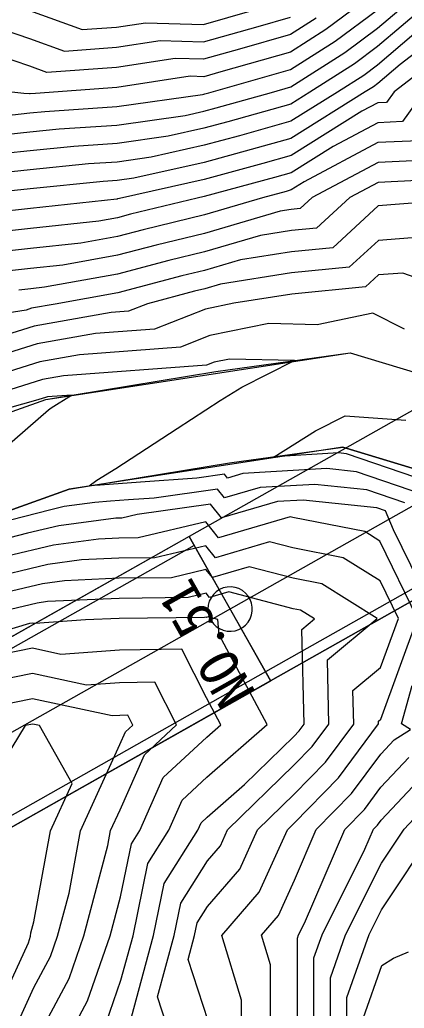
# Model space of a CAD drawing. Extents: x 42655 to 43811, y -141820 to -141156.
# Drawn here: x 43077.1 to 43099.6, y -141461.1 to -141403.2 of the extents above; entities that cross this region are included whole.
import ezdxf

# ---------------------------------------------------------------- set-up
doc = ezdxf.new("R2010")
doc.units = 0
for name, color, linetype in [('D-BMK-HTXT_1', 7, 'Continuous'), ('D-BMK_1', 7, 'Continuous'), ('D-STR-STR2トンネル', 7, 'Continuous'), ('ZE_HICN', 7, 'Continuous'), ('ZE_LWCN', 7, 'Continuous'), ('地形', 7, 'Continuous'), ('現況道路ﾊｯﾁ', 7, 'Continuous'), ('着色', 7, 'Continuous')]:
    doc.layers.add(name, color=color, linetype=linetype)

msp = doc.modelspace()

# ---------------------------------------------------------------- linework, layer by layer
at = {"layer": 'D-BMK-HTXT_1'}
msp.add_line((43091.417, -141441.198), (43087.483, -141434.232), dxfattribs=at)
msp.add_lwpolyline([(43088.15, -141437.715), (43088.171, -141437.947), (43088.233, -141438.172), (43088.334, -141438.382), (43088.471, -141438.57), (43088.64, -141438.731), (43088.834, -141438.86), (43089.049, -141438.951), (43089.276, -141439.003), (43089.509, -141439.014), (43089.74, -141438.982), (43089.961, -141438.91), (43090.167, -141438.8), (43090.349, -141438.654), (43090.502, -141438.479), (43090.622, -141438.279), (43090.704, -141438.061), (43090.745, -141437.831), (43090.745, -141437.598), (43090.704, -141437.369), (43090.622, -141437.151), (43090.502, -141436.951), (43090.349, -141436.775), (43090.167, -141436.63), (43089.961, -141436.519), (43089.74, -141436.447), (43089.509, -141436.416), (43089.276, -141436.427), (43089.049, -141436.478), (43088.834, -141436.57), (43088.64, -141436.698), (43088.471, -141436.86), (43088.334, -141437.048), (43088.233, -141437.258), (43088.171, -141437.483), (43088.15, -141437.715)], dxfattribs=at)
at = {"layer": 'D-BMK_1'}
msp.add_lwpolyline([(43137.071, -141410.824), (43136.635, -141411.07), (43136.2, -141411.316), (43135.765, -141411.561), (43135.329, -141411.807), (43134.894, -141412.053), (43134.458, -141412.299), (43134.023, -141412.544), (43133.587, -141412.79), (43133.152, -141413.036), (43132.717, -141413.282), (43132.281, -141413.528), (43131.846, -141413.773), (43131.41, -141414.019), (43130.975, -141414.265), (42932.715, -141526.226)], dxfattribs=at)
at = {"layer": 'D-STR-STR2トンネル'}
for p, q in [((43087.053, -141433.469), (42774.793, -141609.807)), ((43087.348, -141433.992), (42775.088, -141610.33)), ((43091.527, -141441.393), (42779.268, -141617.731)), ((43091.822, -141441.915), (42779.563, -141618.253))]:
    msp.add_line(p, q, dxfattribs=at)
for points in [[(43136.856, -141405.348), (43136.42, -141405.594), (43135.984, -141405.84), (43135.548, -141406.085), (43135.112, -141406.331), (43134.676, -141406.577), (43134.24, -141406.823), (43133.804, -141407.069), (43133.369, -141407.315), (43132.933, -141407.56), (43132.497, -141407.806), (43132.061, -141408.052), (43131.626, -141408.298), (43131.19, -141408.544), (43130.755, -141408.79), (43130.319, -141409.036), (43129.884, -141409.282), (43129.448, -141409.528), (43129.013, -141409.774), (43128.577, -141410.019), (43087.053, -141433.469)], [(43136.97, -141415.731), (43136.534, -141415.977), (43136.099, -141416.223), (43135.664, -141416.468), (43135.229, -141416.714), (43134.793, -141416.96), (43134.358, -141417.206), (43133.923, -141417.452), (43133.487, -141417.697), (43133.052, -141417.943), (43091.527, -141441.393)], [(43136.829, -141416.5), (43136.394, -141416.745), (43135.959, -141416.991), (43135.524, -141417.237), (43135.088, -141417.482), (43134.653, -141417.728), (43134.218, -141417.974), (43133.782, -141418.22), (43133.347, -141418.466), (43091.822, -141441.915)]]:
    msp.add_lwpolyline(points, dxfattribs=at)
at = {"layer": 'ZE_HICN'}
for points in [[(43102.325, -141402.274), (43098.077, -141405.892), (43097.276, -141406.49), (43095.735, -141407.47), (43093.004, -141409.179), (43090.001, -141410.018), (43087.923, -141410.583), (43084.823, -141411.28), (43082.839, -141411.56), (43081.166, -141411.674), (43077.753, -141412.018), (43073.737, -141412.441), (43072.667, -141412.367), (43068.296, -141412.895), (43067.58, -141412.678), (43065.571, -141411.349), (43062.481, -141410.438), (43060.845, -141409.611), (43059.301, -141407.641), (43057.369, -141405.228), (43055.847, -141403.327), (43055.574, -141401.496)], [(43094.489, -141403.146), (43092.981, -141404.106), (43089.997, -141404.953), (43087.899, -141405.548), (43086.235, -141405.499), (43082.813, -141406.023), (43078.738, -141406.325), (43077.725, -141405.957), (43075.882, -141405.335), (43072.632, -141404.97), (43068.901, -141401.433)], [(43101.393, -141411.429), (43098.104, -141411.587), (43094.242, -141413.64), (43093.551, -141414.277), (43093.029, -141414.328), (43092.384, -141414.43), (43087.947, -141415.734), (43085.123, -141416.421), (43082.865, -141417.016), (43079.656, -141417.599), (43077.78, -141417.798), (43076.201, -141417.974)], [(43099.645, -141421.332), (43097.792, -141420.402), (43094.545, -141421.077), (43091.721, -141421.011), (43088.271, -141421.714), (43086.551, -141422.393), (43080.636, -141422.833), (43078.32, -141423.244), (43073.909, -141424.626)], [(43101.908, -141430.563), (43096.265, -141428.632), (43095.791, -141428.581), (43092.03, -141428.802), (43094.45, -141427.291), (43096.189, -141426.419), (43099.728, -141426.669)], [(43088.163, -141461.8), (43086.991, -141458.211), (43087.372, -141456.811), (43087.524, -141456.069), (43088.132, -141455.107), (43090.013, -141452.926), (43091.048, -141450.631), (43093.189, -141448.544), (43095.021, -141446.679), (43096.678, -141444.442), (43096.632, -141442.484), (43098.243, -141441.142), (43099.294, -141438.267), (43098.219, -141436.063), (43096.071, -141434.713), (43093.121, -141434.14), (43091.761, -141433.786), (43088.593, -141434.709), (43088.033, -141434.007), (43085.049, -141434.716), (43082.948, -141434.74), (43080.761, -141434.841), (43078.793, -141435.103), (43075.043, -141435.998)], [(43078.064, -141463.017), (43080.03, -141459.334), (43080.899, -141456.841), (43082.297, -141451.556), (43082.459, -141450.671), (43083.017, -141449.451), (43084.434, -141446.233), (43086.318, -141444.49), (43085.049, -141441.993), (43082.982, -141442.026), (43081.043, -141442.166), (43077.891, -141441.486), (43074.818, -141442.108)], [(43095.319, -141462.936), (43095.313, -141459.285), (43096.206, -141456.769), (43098.296, -141452.588), (43099.623, -141450.591), (43101.615, -141448.462)]]:
    msp.add_lwpolyline(points, dxfattribs=at)
at = {"layer": 'ZE_LWCN'}
for points in [[(43100.785, -141407.447), (43099.529, -141409.192), (43098.093, -141409.261), (43095.471, -141410.656), (43093.019, -141412.19), (43092.04, -141412.464), (43087.937, -141413.58), (43087.528, -141413.671), (43083.622, -141414.62), (43082.855, -141414.823), (43081.764, -141415.021), (43077.769, -141415.446), (43074.406, -141415.82), (43072.684, -141416.082), (43069.793, -141416.413), (43067.6, -141416.892), (43064.539, -141417.489), (43062.513, -141417.137), (43059.404, -141416.207), (43057.419, -141416.028), (43056.305, -141415.162), (43052.321, -141413.837), (43050.35, -141407.683), (43047.176, -141401.696)], [(43102.221, -141401.277), (43098.072, -141404.81), (43096.719, -141405.821), (43094.115, -141407.478), (43093, -141408.176), (43089.322, -141409.203), (43087.918, -141409.584), (43085.825, -141410.055), (43082.834, -141410.477), (43080.312, -141410.65), (43077.748, -141410.908), (43074.731, -141411.225), (43072.661, -141411.083), (43069.462, -141411.47), (43067.572, -141410.897), (43062.628, -141407.626), (43062.557, -141407.518), (43062.467, -141407.426), (43057.671, -141401.486)], [(43060.335, -141401.474), (43062.452, -141404.095), (43064.036, -141405.709), (43065.292, -141407.613), (43067.563, -141409.116), (43070.628, -141410.045), (43072.655, -141409.8), (43075.724, -141410.01), (43077.743, -141409.798), (43079.458, -141409.625), (43082.829, -141409.394), (43086.826, -141408.83), (43087.913, -141408.586), (43088.642, -141408.387), (43091.862, -141407.488), (43092.995, -141407.167), (43096.161, -141405.152), (43098.067, -141403.729), (43100.939, -141401.283)], [(43063.12, -141401.461), (43065.515, -141403.9), (43067.553, -141406.99), (43068.423, -141407.598), (43071.793, -141408.619), (43072.649, -141408.516), (43076.718, -141408.794), (43077.738, -141408.687), (43078.604, -141408.6), (43082.824, -141408.311), (43087.828, -141407.605), (43087.909, -141407.587), (43087.963, -141407.572), (43088.201, -141407.506), (43092.99, -141406.147), (43095.604, -141404.483), (43098.062, -141402.648)], [(43098.057, -141401.567), (43095.047, -141403.815), (43092.985, -141405.126), (43088.909, -141406.283), (43087.904, -141406.568), (43087.106, -141406.545), (43082.819, -141407.201), (43078.071, -141407.553), (43077.749, -141407.575), (43077.732, -141407.577), (43077.712, -141407.579), (43077.381, -141407.556), (43072.642, -141407.024), (43070.451, -141404.948), (43067.534, -141402.909)], [(43077.709, -141402.696), (43080.79, -141403.815), (43082.802, -141403.666), (43084.491, -141403.408), (43087.89, -141403.507), (43092.173, -141402.292)], [(43103.152, -141402.969), (43099.4, -141405.85), (43098.082, -141406.973), (43097.834, -141407.158), (43097.355, -141407.463), (43093.009, -141410.183), (43090.681, -141410.833), (43087.927, -141411.582), (43083.821, -141412.505), (43082.844, -141412.643), (43082.021, -141412.699), (43077.758, -141413.129), (43072.743, -141413.656)], [(43073.994, -141403.07), (43077.717, -141404.327), (43079.764, -141405.07), (43082.808, -141404.844), (43085.363, -141404.453), (43087.894, -141404.528), (43091.085, -141403.622), (43092.976, -141403.086)], [(43103.158, -141404.294), (43099.043, -141407.455), (43098.597, -141408.074), (43098.087, -141408.099), (43097.157, -141408.593), (43093.014, -141411.187), (43091.36, -141411.648), (43087.932, -141412.581), (43082.986, -141413.693), (43082.872, -141413.72), (43082.849, -141413.726), (43082.818, -141413.732), (43077.764, -141414.27), (43073.508, -141414.743)], [(43100.461, -141410.311), (43098.098, -141410.424), (43093.784, -141412.718), (43093.023, -141413.194), (43092.72, -141413.279), (43091.342, -141413.654), (43087.942, -141414.653), (43084.372, -141415.521), (43082.86, -141415.919), (43080.71, -141416.31), (43077.775, -141416.622), (43075.303, -141416.897)], [(43102.325, -141412.547), (43098.109, -141412.75), (43096.454, -141413.63), (43094.508, -141415.424), (43093.034, -141415.568), (43091.219, -141415.855), (43087.952, -141416.816), (43085.873, -141417.321), (43082.87, -141418.112), (43078.602, -141418.887), (43077.786, -141418.974), (43077.099, -141419.051)], [(43103.095, -141413.728), (43098.116, -141414.127), (43095.464, -141416.572), (43093.04, -141416.807), (43090.053, -141417.281), (43087.957, -141417.897), (43086.623, -141418.221), (43082.875, -141419.209), (43079.217, -141419.873), (43077.828, -141420.119), (43077.514, -141420.218), (43072.707, -141420.988)], [(43101.326, -141415.891), (43098.125, -141416.147), (43096.421, -141417.719), (43093.046, -141418.047), (43088.887, -141418.706), (43087.962, -141418.978), (43087.373, -141419.121), (43084.617, -141419.848), (43083.503, -141420.288), (43082.497, -141420.362), (43077.992, -141421.161), (43076.312, -141421.687)], [(43103.228, -141419.342), (43099.557, -141418.054), (43098.135, -141418.168), (43097.377, -141418.866), (43093.052, -141419.287), (43089.662, -141419.824), (43088.019, -141420.159), (43085.027, -141421.34), (43081.566, -141421.598), (43078.156, -141422.202), (43075.11, -141423.157)], [(43100.784, -141431.031), (43096.851, -141429.685), (43095.099, -141429.499), (43090.196, -141429.787), (43089.291, -141430.051), (43089.113, -141429.829), (43087.512, -141430.054), (43084.216, -141430.294), (43081.849, -141430.467), (43081.201, -141430.514), (43081.663, -141430.173), (43082.758, -141429.498), (43086.344, -141427.16), (43088.869, -141425.512), (43090.134, -141424.723), (43093.221, -141423.174), (43089.422, -141423.086), (43088.523, -141423.269), (43088.075, -141423.446), (43079.706, -141424.069), (43078.485, -141424.285), (43072.835, -141426.055)], [(43076.245, -141428.301), (43078.824, -141426.053), (43078.979, -141425.938), (43080.178, -141425.2), (43078.776, -141425.304), (43078.649, -141425.327), (43078.062, -141425.511), (43073.765, -141426.724)], [(43099.661, -141431.5), (43097.438, -141430.739), (43094.407, -141430.417), (43091.212, -141430.605), (43089.117, -141431.216), (43088.705, -141430.701), (43084.998, -141431.223), (43083.513, -141431.331), (43082.446, -141431.409), (43081.542, -141431.475), (43079.744, -141431.714), (43078.885, -141431.919), (43070.822, -141433.994)], [(43101.535, -141438.256), (43099.012, -141433.084), (43098.537, -141431.969), (43098.024, -141431.793), (43093.714, -141431.335), (43092.228, -141431.422), (43088.942, -141432.38), (43088.297, -141431.573), (43084.013, -141432.176), (43083.11, -141432.39), (43082.937, -141432.392), (43082.756, -141432.401), (43079.427, -141432.843), (43077.604, -141433.279), (43069.895, -141435.263)], [(43090.113, -141462.961), (43090.114, -141460.59), (43088.972, -141456.803), (43091.145, -141454.284), (43092.797, -141450.623), (43093.197, -141450.233), (43095.786, -141447.596), (43098.128, -141444.435), (43098.124, -141444.273), (43098.257, -141444.163), (43100.414, -141438.262), (43098.208, -141433.737), (43097.324, -141433.181), (43093.113, -141432.364), (43092.957, -141432.323), (43088.768, -141433.545), (43088.026, -141432.616), (43084.08, -141433.553), (43082.942, -141433.566), (43081.758, -141433.621), (43079.11, -141433.973), (43076.323, -141434.638)], [(43086.038, -141462.98), (43085.197, -141460.405), (43086.172, -141456.817), (43086.562, -141454.915), (43088.119, -141452.451), (43088.881, -141451.568), (43089.3, -141450.639), (43093.181, -141446.856), (43094.256, -141445.761), (43095.228, -141444.449), (43095.14, -141440.694), (43098.046, -141438.273), (43094.819, -141436.244), (43093.13, -141435.916), (43090.565, -141435.248), (43088.419, -141435.874), (43088.039, -141435.398), (43086.018, -141435.878), (43082.953, -141435.914), (43079.763, -141436.061), (43078.476, -141436.232), (43073.762, -141437.358)], [(43083.403, -141462.599), (43084.972, -141456.822), (43085.6, -141453.761), (43087.568, -141450.647), (43087.756, -141450.22), (43088.107, -141449.895), (43090.298, -141447.97), (43093.173, -141445.167), (43093.491, -141444.844), (43093.779, -141444.455), (43093.648, -141438.904), (43094.386, -141438.29), (43093.567, -141437.775), (43093.138, -141437.692), (43089.369, -141436.711), (43088.245, -141437.039), (43088.046, -141436.789), (43086.987, -141437.041), (43082.959, -141437.088), (43078.765, -141437.281), (43078.159, -141437.362), (43073.869, -141438.386)], [(43082.193, -141461.929), (43083.064, -141459.435), (43083.772, -141456.828), (43084.639, -141452.607), (43085.872, -141450.655), (43086.649, -141448.891), (43088.096, -141447.552), (43091.608, -141444.466), (43088.805, -141439.222), (43088.722, -141438.317), (43088.173, -141438.173), (43088.07, -141438.203), (43088.052, -141438.181), (43087.956, -141438.203), (43082.964, -141438.261), (43080.986, -141438.353), (43078.042, -141438.565), (43077.878, -141438.53), (43077.717, -141438.562), (43072.796, -141440.045)], [(43079.843, -141463.009), (43081.112, -141460.632), (43082.437, -141456.834), (43083.041, -141454.549), (43083.677, -141451.453), (43084.176, -141450.663), (43085.541, -141447.562), (43088.085, -141445.209), (43088.916, -141444.478), (43088.074, -141442.903), (43086.63, -141440.06), (43082.973, -141440.118), (43079.542, -141440.366), (43077.884, -141440.008), (43076.268, -141440.335)], [(43091.803, -141462.953), (43091.806, -141458.521), (43091.285, -141456.793), (43092.277, -141455.643), (43093.213, -141453.568), (43094.488, -141450.615), (43096.551, -141448.514), (43098.266, -141446.198), (43099.039, -141445.372), (43100.011, -141444.768), (43099.483, -141444.429), (43100.1, -141442.183)], [(43076.517, -141463.024), (43077.978, -141459.854), (43078.948, -141458.036), (43079.362, -141456.848), (43080.028, -141454.331), (43080.699, -141450.68), (43082.999, -141445.647), (43083.326, -141444.905), (43083.761, -141444.502), (43083.468, -141443.926), (43082.991, -141443.934), (43082.544, -141443.966), (43077.898, -141442.963), (43073.368, -141443.88)], [(43074.979, -141463.032), (43077.647, -141457.242), (43077.78, -141456.856), (43077.802, -141456.661), (43077.96, -141456.015), (43078.938, -141450.688), (43080.205, -141447.916), (43078.307, -141444.528), (43077.905, -141444.441), (43077.457, -141444.532), (43075.484, -141447.752)], [(43093.392, -141462.945), (43093.382, -141456.969), (43093.448, -141456.782), (43093.794, -141456.091), (43096.161, -141450.607), (43097.316, -141449.432), (43098.275, -141448.136), (43099.898, -141446.402)], [(43094.355, -141462.941), (43094.348, -141458.127), (43094.827, -141456.776), (43097.332, -141451.765), (43097.835, -141450.599), (43098.08, -141450.349), (43098.284, -141450.074), (43100.756, -141447.432)], [(43096.283, -141462.932), (43096.279, -141460.443), (43097.585, -141456.763), (43098.309, -141455.314), (43101.453, -141450.582)], [(43097.244, -141461.602), (43098.324, -141458.559), (43098.999, -141458.14), (43099.886, -141457.772)]]:
    msp.add_lwpolyline(points, dxfattribs=at)
at = {"layer": '地形'}
for points in [[(43032.561, -141430.139), (43054.789, -141429.742), (43068.198, -141429.187), (43078.668, -141425.448), (43088.612, -141423.817), (43096.476, -141422.72), (43105.579, -141425.472), (43112.525, -141432.634), (43114.26, -141440.008), (43114.066, -141447.386), (43111.502, -141454.896), (43111.1, -141457.153)], [(43011.761, -141444.84), (43033.707, -141435.529), (43054.949, -141435.149), (43069.243, -141434.558), (43080.026, -141430.707), (43089.423, -141429.166), (43096.048, -141428.242), (43102.672, -141430.244), (43107.601, -141435.328), (43108.834, -141440.565), (43108.68, -141446.419), (43106.523, -141452.735), (43103.115, -141458.598)]]:
    msp.add_lwpolyline(points, dxfattribs=at)
at = {"layer": '現況道路ﾊｯﾁ'}
msp.add_lwpolyline([(43032.561, -141430.139), (43054.789, -141429.742), (43068.198, -141429.187), (43078.668, -141425.448), (43096.476, -141422.72), (43105.579, -141425.472), (43112.525, -141432.634), (43114.26, -141440.008), (43114.066, -141447.386), (43111.502, -141454.896), (43111.1, -141457.153), (43103.115, -141458.598), (43106.523, -141452.735), (43108.68, -141446.419), (43108.834, -141440.565), (43107.601, -141435.328), (43102.672, -141430.244), (43096.048, -141428.242), (43080.026, -141430.707), (43069.243, -141434.558), (43033.707, -141435.529), (43011.761, -141444.84)], dxfattribs=at)
at = {"layer": '着色'}
msp.add_lwpolyline([(43128.577, -141410.019), (43087.053, -141433.469), (43091.822, -141441.915), (43133.347, -141418.466)], dxfattribs=at)
msp.add_lwpolyline([(42779.563, -141618.253), (43091.823, -141441.915), (43087.053, -141433.469), (42774.793, -141609.807)], close=True, dxfattribs=at)

# ---------------------------------------------------------------- texts
at = {"layer": 'D-BMK-HTXT_1'}
msp.add_text('NO.51', height=2.3065, rotation=119.45336, dxfattribs=at).set_placement((43090.973, -141442.597))

doc.saveas('drawing.dxf')
